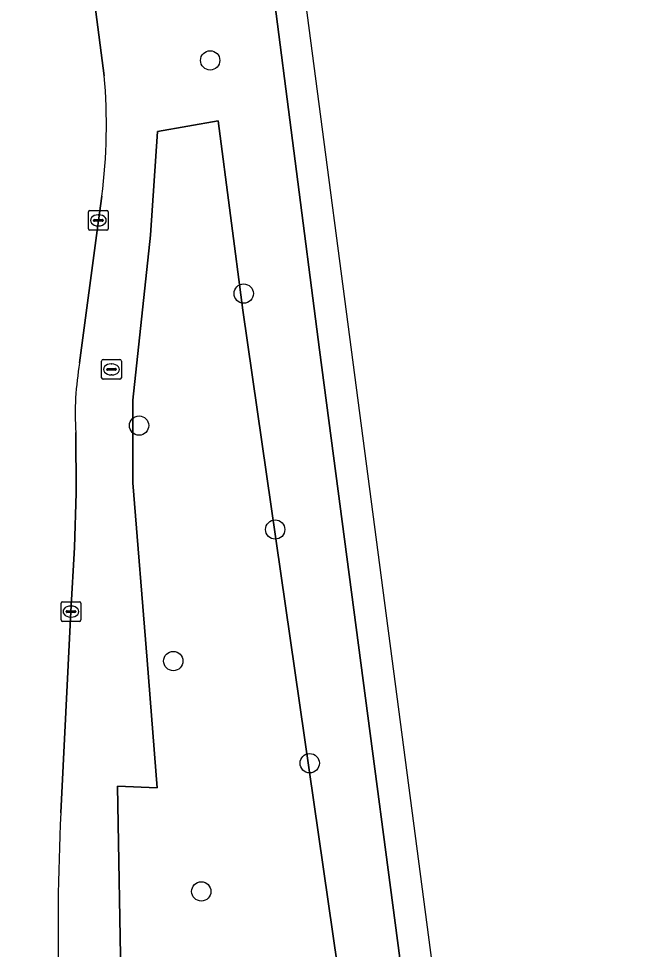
# Model space of a CAD drawing. Extents: x 160554 to 161248, y 385329 to 386506.
# Drawn here: x 161188.86 to 161220.93, y 385635.43 to 385682.58 of the extents above; entities that cross this region are included whole.
import ezdxf

# ---------------------------------------------------------------- set-up
doc = ezdxf.new("R2010")
doc.units = 0
for name, color, linetype in [('IMGEO_Berm_groen', 7, 'Continuous'), ('IMGEO_Boom', 7, 'Continuous'), ('IMGEO_Kolk', 7, 'Continuous'), ('IMGEO_OVBaan_gesloten', 7, 'Continuous'), ('IMGEO_Rijbaan_regionaal_gesloten', 7, 'Continuous'), ('IMGEO_Rioolput', 7, 'Continuous')]:
    doc.layers.add(name, color=color, linetype=linetype)

msp = doc.modelspace()

# ---------------------------------------------------------------- linework, layer by layer
at = {"layer": 'IMGEO_Berm_groen'}
for points in [[(161219.183, 385551.578), (161210.278, 385619.124), (161204.106, 385665.809), (161201.632, 385684.929), (161198.234, 385684.532), (161196.378, 385698.673), (161194.35, 385714.075), (161193.291, 385713.936), (161189.271, 385713.361)], [(161188.875, 385712.95), (161188.875, 385712.878), (161188.875, 385712.802), (161189.075, 385711.165), (161191.345, 385693.839), (161193.199, 385679.679)], [(161193.081, 385673.579), (161192.897, 385672.36), (161191.948, 385665.134)], [(161191.753, 385661.606), (161191.765, 385658.557), (161191.687, 385655.789), (161191.507, 385652.541), (161191.112, 385644.728), (161190.991, 385642.335)]]:
    msp.add_lwpolyline(points, dxfattribs=at)
for points in [[(161195.876, 385643.607), (161195.364, 385650.081), (161194.652, 385659.069), (161194.652, 385663.251), (161195.542, 385671.616), (161195.898, 385676.866), (161198.967, 385677.403), (161200.214, 385667.812), (161205.976, 385627.901), (161206.955, 385617.489), (161207.355, 385614.33), (161206.688, 385612.995), (161203.707, 385611.794), (161199.791, 385610.682), (161198.991, 385610.993), (161197.166, 385611.705), (161196.143, 385614.197), (161194.942, 385616.911), (161194.541, 385622.294), (161194.274, 385627.99), (161194.052, 385633.195), (161193.874, 385643.696)], [(161200.214, 385667.812), (161198.967, 385677.403), (161195.898, 385676.866), (161195.542, 385671.616), (161194.652, 385663.251), (161194.652, 385659.069), (161195.364, 385650.081), (161195.876, 385643.607), (161193.874, 385643.696), (161194.052, 385633.195), (161194.274, 385627.99), (161194.541, 385622.294), (161194.942, 385616.911), (161196.143, 385614.197), (161197.166, 385611.705), (161198.991, 385610.993), (161199.791, 385610.682), (161203.707, 385611.794), (161206.688, 385612.995), (161207.355, 385614.33), (161206.955, 385617.489), (161205.976, 385627.901)]]:
    msp.add_lwpolyline(points, close=True, dxfattribs=at)
for centre, radius, start, end in [((161163.49, 385677.203), 29.812, 353.0186, 4.7649), ((161206.756, 385662.546), 15.032, 170.087, 183.5857), ((161316.874, 385636.44), 126.021, 177.31867, 181.54765)]:
    msp.add_arc(centre, radius, start, end, dxfattribs=at)
at = {"layer": 'IMGEO_Boom'}
for centre in [(161198.566, 385680.466), (161200.264, 385668.651), (161194.96, 385661.964), (161201.86, 385656.697), (161196.695, 385650.035), (161203.609, 385644.857), (161198.114, 385638.361)]:
    msp.add_circle(centre, 0.489, dxfattribs=at)
at = {"layer": 'IMGEO_Kolk'}
for p, q in [((161192.396, 385671.934), (161192.396, 385672.786)), ((161192.471, 385672.86), (161193.323, 385672.86)), ((161192.698, 385672.403), (161193.096, 385672.403)), ((161192.884, 385672.64), (161192.909, 385672.64)), ((161193.397, 385672.786), (161193.397, 385671.934)), ((161192.655, 385672.354), (161192.655, 385672.366)), ((161193.093, 385672.317), (161192.695, 385672.317)), ((161192.907, 385672.08), (161192.882, 385672.08)), ((161193.139, 385672.366), (161193.139, 385672.354)), ((161193.323, 385671.86), (161192.471, 385671.86)), ((161191.006, 385652.115), (161191.006, 385652.967)), ((161191.081, 385653.041), (161191.933, 385653.041)), ((161191.494, 385652.821), (161191.519, 385652.821)), ((161192.007, 385652.967), (161192.007, 385652.115)), ((161191.265, 385652.535), (161191.265, 385652.547)), ((161191.703, 385652.498), (161191.305, 385652.498)), ((161191.308, 385652.584), (161191.706, 385652.584)), ((161191.517, 385652.261), (161191.492, 385652.261)), ((161191.749, 385652.547), (161191.749, 385652.535)), ((161191.933, 385652.041), (161191.081, 385652.041))]:
    msp.add_line(p, q, dxfattribs=at)
for points in [[(161192.396, 385671.934), (161192.396, 385672.786)], [(161192.471, 385672.86), (161193.323, 385672.86)], [(161193.397, 385672.786), (161193.397, 385671.934)], [(161193.323, 385671.86), (161192.471, 385671.86)], [(161191.006, 385652.115), (161191.006, 385652.967)], [(161191.081, 385653.041), (161191.933, 385653.041)], [(161192.007, 385652.967), (161192.007, 385652.115)], [(161191.933, 385652.041), (161191.081, 385652.041)]]:
    msp.add_lwpolyline(points, dxfattribs=at)
for centre, radius, start, end in [((161192.473, 385672.784), 0.0765, 91.552, 178.448), ((161192.473, 385672.784), 0.0765, 91.552, 178.448), ((161192.695, 385672.363), 0.0403, 85.8775, 175.7526), ((161193.1, 385672.365), 0.0386, 1.7309, 96.639), ((161193.321, 385672.784), 0.0765, 1.552, 88.448), ((161193.321, 385672.784), 0.0765, 1.552, 88.448), ((161192.473, 385671.936), 0.0765, 181.552, 268.448), ((161192.473, 385671.936), 0.0765, 181.552, 268.448), ((161192.692, 385672.353), 0.0366, 178.938, 274.7102), ((161193.096, 385672.36), 0.043, 264.8664, 352.4533), ((161193.321, 385671.936), 0.0765, 271.552, 358.448), ((161193.321, 385671.936), 0.0765, 271.552, 358.448), ((161191.083, 385652.965), 0.0765, 91.552, 178.448), ((161191.083, 385652.965), 0.0765, 91.552, 178.448), ((161191.931, 385652.965), 0.0765, 1.552, 88.448), ((161191.931, 385652.965), 0.0765, 1.552, 88.448), ((161191.083, 385652.117), 0.0765, 181.552, 268.448), ((161191.083, 385652.117), 0.0765, 181.552, 268.448), ((161191.305, 385652.544), 0.0403, 85.8775, 175.7526), ((161191.302, 385652.534), 0.0366, 178.938, 274.7102), ((161191.706, 385652.541), 0.043, 264.8664, 352.4533), ((161191.71, 385652.546), 0.0386, 1.7309, 96.639), ((161191.931, 385652.117), 0.0765, 271.552, 358.448), ((161191.931, 385652.117), 0.0765, 271.552, 358.448)]:
    msp.add_arc(centre, radius, start, end, dxfattribs=at)
for centre, major_axis, ratio, start_param, end_param in [((161192.883, 385672.36), (-0.387, 0.002), 0.722429, 4.712389, 7.853982), ((161192.908, 385672.36), (-0.39, 0.002), 0.717154, 1.570796, 4.712389), ((161191.493, 385652.541), (-0.387, 0.002), 0.722429, 4.712389, 7.853982), ((161191.518, 385652.541), (-0.39, 0.002), 0.717154, 1.570796, 4.712389)]:
    msp.add_ellipse(centre, major_axis=major_axis, ratio=ratio, start_param=start_param, end_param=end_param, dxfattribs=at)
at = {"layer": 'IMGEO_OVBaan_gesloten'}
msp.add_lwpolyline([(161195.08, 385734.903), (161196.215, 385726.449), (161196.909, 385721.17), (161197.347, 385717.532), (161197.801, 385714.584), (161199.572, 385700.685), (161201.632, 385684.929), (161204.106, 385665.809), (161210.278, 385619.124), (161219.183, 385551.578), (161220.927, 385551.802), (161213.073, 385609.979), (161196.575, 385735.387)], dxfattribs=at)
at = {"layer": 'IMGEO_Rijbaan_regionaal_gesloten'}
for points in [[(161193.199, 385679.679), (161191.345, 385693.839), (161189.075, 385711.165), (161188.875, 385712.802), (161188.855, 385712.939), (161188.872, 385713.904), (161188.935, 385716.342), (161189.106, 385717.968), (161189.473, 385719.501), (161189.837, 385720.356)], [(161191.948, 385665.134), (161192.897, 385672.36), (161193.081, 385673.579)], [(161190.991, 385642.335), (161191.112, 385644.728), (161191.507, 385652.541), (161191.687, 385655.789), (161191.765, 385658.557), (161191.753, 385661.606)]]:
    msp.add_lwpolyline(points, dxfattribs=at)
for centre, radius, start, end in [((161163.49, 385677.203), 29.812, 353.0186, 4.7649), ((161206.756, 385662.546), 15.032, 170.087, 183.5857), ((161316.874, 385636.44), 126.021, 177.31867, 181.54765)]:
    msp.add_arc(centre, radius, start, end, dxfattribs=at)
at = {"layer": 'IMGEO_Rioolput'}
for p, q in [((161193.064, 385664.382), (161193.064, 385665.234)), ((161193.139, 385665.308), (161193.991, 385665.308)), ((161193.366, 385664.851), (161193.764, 385664.851)), ((161193.552, 385665.088), (161193.577, 385665.088)), ((161194.065, 385665.234), (161194.065, 385664.382)), ((161193.323, 385664.802), (161193.323, 385664.814)), ((161193.761, 385664.765), (161193.363, 385664.765)), ((161193.575, 385664.528), (161193.55, 385664.528)), ((161193.807, 385664.814), (161193.807, 385664.802)), ((161193.991, 385664.308), (161193.139, 385664.308))]:
    msp.add_line(p, q, dxfattribs=at)
for points in [[(161193.064, 385664.382), (161193.064, 385665.234)], [(161193.139, 385665.308), (161193.991, 385665.308)], [(161194.065, 385665.234), (161194.065, 385664.382)], [(161193.991, 385664.308), (161193.139, 385664.308)]]:
    msp.add_lwpolyline(points, dxfattribs=at)
for centre, radius, start, end in [((161193.141, 385665.232), 0.0765, 91.552, 178.448), ((161193.141, 385665.232), 0.0765, 91.552, 178.448), ((161193.363, 385664.811), 0.0403, 85.8775, 175.7526), ((161193.768, 385664.813), 0.0386, 1.7309, 96.639), ((161193.989, 385665.232), 0.0765, 1.552, 88.448), ((161193.989, 385665.232), 0.0765, 1.552, 88.448), ((161193.141, 385664.384), 0.0765, 181.552, 268.448), ((161193.141, 385664.384), 0.0765, 181.552, 268.448), ((161193.36, 385664.801), 0.0366, 178.938, 274.7102), ((161193.764, 385664.808), 0.043, 264.8664, 352.4533), ((161193.989, 385664.384), 0.0765, 271.552, 358.448), ((161193.989, 385664.384), 0.0765, 271.552, 358.448)]:
    msp.add_arc(centre, radius, start, end, dxfattribs=at)
for centre, major_axis, ratio, start_param, end_param in [((161193.551, 385664.808), (-0.387, 0.002), 0.722429, 4.712389, 7.853982), ((161193.576, 385664.808), (-0.39, 0.002), 0.717154, 1.570796, 4.712389)]:
    msp.add_ellipse(centre, major_axis=major_axis, ratio=ratio, start_param=start_param, end_param=end_param, dxfattribs=at)

doc.saveas('drawing.dxf')
